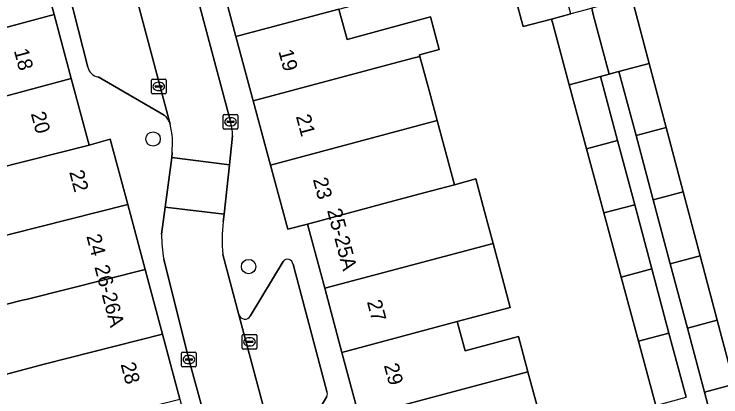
# Model space of a CAD drawing. Extents: x 162542 to 163147, y 380779 to 381521.
# Drawn here: x 162921.91 to 162969.92, y 381008.74 to 381034.74 of the extents above; entities that cross this region are included whole.
import ezdxf

# ---------------------------------------------------------------- set-up
doc = ezdxf.new("R2010")
doc.units = 0
for name, color, linetype in [('IMGEO_Boom', 7, 'Continuous'), ('IMGEO_Erf', 7, 'Continuous'), ('IMGEO_Kolk', 7, 'Continuous'), ('IMGEO_Pand', 7, 'Continuous'), ('IMGEO_Pand_nummerreeks', 7, 'Continuous'), ('IMGEO_Parkeervlak_open', 7, 'Continuous'), ('IMGEO_Rijbaan_lokaal_open', 7, 'Continuous'), ('IMGEO_Voetpad_open', 7, 'Continuous')]:
    doc.layers.add(name, color=color, linetype=linetype)

msp = doc.modelspace()

# ---------------------------------------------------------------- linework, layer by layer
at = {"layer": 'IMGEO_Boom'}
for centre in [(162931.348, 381026.255), (162937.837, 381017.59)]:
    msp.add_circle(centre, 0.489, dxfattribs=at)
at = {"layer": 'IMGEO_Erf'}
for points in [[(162965.501, 381008.163), (162964.324, 381012.519), (162963.148, 381016.873), (162961.971, 381021.228), (162960.795, 381025.583), (162959.62, 381029.933), (162958.518, 381034.014), (162958.412, 381034.405), (162956.483, 381033.893), (162956.372, 381034.312), (162955.361, 381038.136)], [(162963.988, 381035.424), (162965.053, 381031.394), (162966.204, 381027.036), (162967.356, 381022.675), (162968.508, 381018.312), (162969.66, 381013.952), (162970.812, 381009.59)], [(162943.972, 381035.083), (162944.526, 381033.023), (162948.262, 381034.028), (162950.183, 381034.545), (162950.778, 381032.332), (162949.445, 381031.973), (162949.473, 381031.868), (162950.097, 381029.549), (162950.648, 381027.502), (162951.277, 381025.164), (162951.819, 381023.15), (162953.267, 381023.538), (162953.86, 381021.331), (162954.443, 381019.162), (162955.06, 381016.869), (162955.613, 381014.814), (162952.016, 381013.849), (162952.553, 381011.855), (162956.168, 381012.828), (162956.811, 381010.439), (162957.417, 381008.186)]]:
    msp.add_lwpolyline(points, dxfattribs=at)
at = {"layer": 'IMGEO_Kolk'}
for p, q in [((162931.232, 381029.4), (162931.232, 381030.252)), ((162931.307, 381030.326), (162932.159, 381030.326)), ((162931.72, 381030.106), (162931.745, 381030.106)), ((162932.233, 381030.252), (162932.233, 381029.4)), ((162931.491, 381029.82), (162931.491, 381029.832)), ((162931.929, 381029.783), (162931.531, 381029.783)), ((162931.534, 381029.869), (162931.932, 381029.869)), ((162931.743, 381029.546), (162931.718, 381029.546)), ((162931.975, 381029.832), (162931.975, 381029.82)), ((162932.159, 381029.326), (162931.307, 381029.326)), ((162936.109, 381026.995), (162936.109, 381027.847)), ((162936.184, 381027.921), (162937.036, 381027.921)), ((162936.597, 381027.701), (162936.622, 381027.701)), ((162937.11, 381027.847), (162937.11, 381026.995)), ((162936.368, 381027.415), (162936.368, 381027.427)), ((162936.806, 381027.378), (162936.408, 381027.378)), ((162936.411, 381027.464), (162936.809, 381027.464)), ((162936.62, 381027.141), (162936.595, 381027.141)), ((162936.852, 381027.427), (162936.852, 381027.415)), ((162937.036, 381026.921), (162936.184, 381026.921)), ((162937.395, 381012.052), (162937.395, 381012.904)), ((162937.47, 381012.978), (162938.322, 381012.978)), ((162937.883, 381012.758), (162937.908, 381012.758)), ((162938.396, 381012.904), (162938.396, 381012.052)), ((162937.654, 381012.472), (162937.654, 381012.484)), ((162938.092, 381012.435), (162937.694, 381012.435)), ((162937.697, 381012.521), (162938.095, 381012.521)), ((162937.906, 381012.198), (162937.881, 381012.198)), ((162938.138, 381012.484), (162938.138, 381012.472)), ((162933.282, 381010.848), (162933.282, 381011.7)), ((162933.357, 381011.774), (162934.209, 381011.774)), ((162934.283, 381011.7), (162934.283, 381010.848)), ((162938.322, 381011.978), (162937.47, 381011.978)), ((162933.541, 381011.268), (162933.541, 381011.28)), ((162933.979, 381011.231), (162933.581, 381011.231)), ((162933.584, 381011.317), (162933.982, 381011.317)), ((162933.77, 381011.554), (162933.795, 381011.554)), ((162934.025, 381011.28), (162934.025, 381011.268)), ((162934.209, 381010.774), (162933.357, 381010.774)), ((162933.793, 381010.994), (162933.768, 381010.994))]:
    msp.add_line(p, q, dxfattribs=at)
for points in [[(162931.232, 381029.4), (162931.232, 381030.252)], [(162931.307, 381030.326), (162932.159, 381030.326)], [(162932.233, 381030.252), (162932.233, 381029.4)], [(162932.159, 381029.326), (162931.307, 381029.326)], [(162936.109, 381026.995), (162936.109, 381027.847)], [(162936.184, 381027.921), (162937.036, 381027.921)], [(162937.11, 381027.847), (162937.11, 381026.995)], [(162937.036, 381026.921), (162936.184, 381026.921)], [(162937.395, 381012.052), (162937.395, 381012.904)], [(162937.47, 381012.978), (162938.322, 381012.978)], [(162938.396, 381012.904), (162938.396, 381012.052)], [(162933.282, 381010.848), (162933.282, 381011.7)], [(162933.357, 381011.774), (162934.209, 381011.774)], [(162934.283, 381011.7), (162934.283, 381010.848)], [(162938.322, 381011.978), (162937.47, 381011.978)], [(162934.209, 381010.774), (162933.357, 381010.774)]]:
    msp.add_lwpolyline(points, dxfattribs=at)
for centre, radius, start, end in [((162931.309, 381030.25), 0.0765, 91.552, 178.448), ((162931.309, 381030.25), 0.0765, 91.552, 178.448), ((162932.157, 381030.25), 0.0765, 1.552, 88.448), ((162932.157, 381030.25), 0.0765, 1.552, 88.448), ((162931.531, 381029.829), 0.0403, 85.8775, 175.7526), ((162931.528, 381029.819), 0.0366, 178.938, 274.7102), ((162931.932, 381029.826), 0.043, 264.8664, 352.4533), ((162931.936, 381029.831), 0.0386, 1.7309, 96.639), ((162931.309, 381029.402), 0.0765, 181.552, 268.448), ((162931.309, 381029.402), 0.0765, 181.552, 268.448), ((162932.157, 381029.402), 0.0765, 271.552, 358.448), ((162932.157, 381029.402), 0.0765, 271.552, 358.448), ((162936.186, 381027.845), 0.0765, 91.552, 178.448), ((162936.186, 381027.845), 0.0765, 91.552, 178.448), ((162937.034, 381027.845), 0.0765, 1.552, 88.448), ((162937.034, 381027.845), 0.0765, 1.552, 88.448), ((162936.408, 381027.424), 0.0403, 85.8775, 175.7526), ((162936.405, 381027.414), 0.0366, 178.938, 274.7102), ((162936.809, 381027.421), 0.043, 264.8664, 352.4533), ((162936.813, 381027.426), 0.0386, 1.7309, 96.639), ((162936.186, 381026.997), 0.0765, 181.552, 268.448), ((162936.186, 381026.997), 0.0765, 181.552, 268.448), ((162937.034, 381026.997), 0.0765, 271.552, 358.448), ((162937.034, 381026.997), 0.0765, 271.552, 358.448), ((162937.472, 381012.902), 0.0765, 91.552, 178.448), ((162937.472, 381012.902), 0.0765, 91.552, 178.448), ((162938.32, 381012.902), 0.0765, 1.552, 88.448), ((162938.32, 381012.902), 0.0765, 1.552, 88.448), ((162937.694, 381012.481), 0.0403, 85.8775, 175.7526), ((162937.691, 381012.471), 0.0366, 178.938, 274.7102), ((162938.095, 381012.478), 0.043, 264.8664, 352.4533), ((162938.099, 381012.483), 0.0386, 1.7309, 96.639), ((162933.359, 381011.698), 0.0765, 91.552, 178.448), ((162933.359, 381011.698), 0.0765, 91.552, 178.448), ((162934.207, 381011.698), 0.0765, 1.552, 88.448), ((162934.207, 381011.698), 0.0765, 1.552, 88.448), ((162937.472, 381012.054), 0.0765, 181.552, 268.448), ((162937.472, 381012.054), 0.0765, 181.552, 268.448), ((162938.32, 381012.054), 0.0765, 271.552, 358.448), ((162938.32, 381012.054), 0.0765, 271.552, 358.448), ((162933.581, 381011.277), 0.0403, 85.8775, 175.7526), ((162933.578, 381011.267), 0.0366, 178.938, 274.7102), ((162933.982, 381011.274), 0.043, 264.8664, 352.4533), ((162933.986, 381011.279), 0.0386, 1.7309, 96.639), ((162933.359, 381010.85), 0.0765, 181.552, 268.448), ((162933.359, 381010.85), 0.0765, 181.552, 268.448), ((162934.207, 381010.85), 0.0765, 271.552, 358.448), ((162934.207, 381010.85), 0.0765, 271.552, 358.448)]:
    msp.add_arc(centre, radius, start, end, dxfattribs=at)
for centre, major_axis, ratio, start_param, end_param in [((162931.719, 381029.826), (-0.387, 0.002), 0.722429, 4.712389, 7.853982), ((162931.744, 381029.826), (-0.39, 0.002), 0.717154, 1.570796, 4.712389), ((162936.596, 381027.421), (-0.387, 0.002), 0.722429, 4.712389, 7.853982), ((162936.621, 381027.421), (-0.39, 0.002), 0.717154, 1.570796, 4.712389), ((162937.882, 381012.478), (-0.387, 0.002), 0.722429, 4.712389, 7.853982), ((162937.907, 381012.478), (-0.39, 0.002), 0.717154, 1.570796, 4.712389), ((162933.769, 381011.274), (-0.387, 0.002), 0.722429, 4.712389, 7.853982), ((162933.794, 381011.274), (-0.39, 0.002), 0.717154, 1.570796, 4.712389)]:
    msp.add_ellipse(centre, major_axis=major_axis, ratio=ratio, start_param=start_param, end_param=end_param, dxfattribs=at)
at = {"layer": 'IMGEO_Pand'}
for points in [[(162948.105, 381038.583), (162949.028, 381038.832), (162948.459, 381040.963), (162935.804, 381037.57), (162936.977, 381033.208), (162943.972, 381035.083), (162948.703, 381036.351)], [(162924.619, 381034.718), (162923.447, 381039.073), (162916.376, 381037.17), (162916.947, 381035.045), (162913.171, 381034.029), (162911.305, 381033.527), (162911.91, 381031.297)], [(162958.601, 381039.004), (162955.361, 381038.136), (162956.372, 381034.312), (162956.483, 381033.893), (162958.412, 381034.405), (162959.725, 381034.754), (162959.614, 381035.173)], [(162963.988, 381035.424), (162963.874, 381035.856), (162962.089, 381035.382), (162961.144, 381035.131), (162961.253, 381034.719), (162962.325, 381030.661), (162962.562, 381030.724), (162962.996, 381030.84), (162965.053, 381031.394)], [(162924.619, 381034.718), (162911.91, 381031.297), (162912.531, 381029.007), (162914.388, 381029.507), (162918.145, 381030.518), (162918.701, 381028.454), (162925.791, 381030.363)], [(162936.977, 381033.208), (162938.151, 381028.847), (162948.994, 381031.739), (162949.473, 381031.868), (162949.445, 381031.973), (162950.778, 381032.332), (162950.183, 381034.545), (162948.262, 381034.028), (162944.526, 381033.023), (162943.972, 381035.083)], [(162961.253, 381034.719), (162961.144, 381035.131), (162960.767, 381035.03), (162959.725, 381034.754), (162958.412, 381034.405), (162958.518, 381034.014), (162959.62, 381029.933), (162961.74, 381030.505), (162962.325, 381030.661)], [(162949.473, 381031.868), (162948.994, 381031.739), (162938.151, 381028.847), (162939.325, 381024.483), (162950.648, 381027.502), (162950.097, 381029.549)], [(162964.157, 381026.486), (162966.204, 381027.036), (162965.053, 381031.394), (162962.996, 381030.84)], [(162960.795, 381025.583), (162962.902, 381026.149), (162961.74, 381030.505), (162959.62, 381029.933)], [(162925.791, 381030.363), (162918.701, 381028.454), (162919.287, 381026.276), (162915.496, 381025.256), (162913.68, 381024.767), (162914.28, 381022.557), (162916.001, 381023.006), (162916.718, 381023.197), (162920.524, 381024.21), (162927.007, 381025.845)], [(162951.819, 381023.15), (162951.277, 381025.164), (162950.648, 381027.502), (162939.325, 381024.483), (162940.499, 381020.119), (162941.845, 381020.479), (162947.105, 381021.888), (162949.732, 381022.591)], [(162965.319, 381022.128), (162967.356, 381022.675), (162966.204, 381027.036), (162964.157, 381026.486)], [(162928.444, 381026.232), (162927.007, 381025.845), (162920.524, 381024.21), (162916.718, 381023.197), (162917.054, 381021.954), (162917.337, 381020.906), (162915.85, 381020.506), (162916.417, 381018.399), (162917.905, 381018.795), (162921.668, 381019.797), (162929.629, 381021.805)], [(162961.971, 381021.228), (162964.064, 381021.79), (162962.902, 381026.149), (162960.795, 381025.583)], [(162953.86, 381021.331), (162953.267, 381023.538), (162951.819, 381023.15), (162949.732, 381022.591), (162947.105, 381021.888), (162941.845, 381020.479), (162943.013, 381016.113), (162954.443, 381019.162)], [(162968.508, 381018.312), (162967.356, 381022.675), (162965.319, 381022.128), (162966.482, 381017.768)], [(162919.083, 381014.437), (162922.489, 381015.298), (162922.812, 381015.384), (162930.807, 381017.401), (162929.629, 381021.805), (162921.668, 381019.797), (162917.905, 381018.795), (162918.546, 381016.414)], [(162961.971, 381021.228), (162963.148, 381016.873), (162965.227, 381017.431), (162964.064, 381021.79)], [(162944.181, 381011.747), (162952.016, 381013.849), (162955.613, 381014.814), (162955.06, 381016.869), (162954.443, 381019.162), (162943.013, 381016.113)], [(162969.66, 381013.952), (162968.508, 381018.312), (162966.482, 381017.768), (162967.644, 381013.411)], [(162965.227, 381017.431), (162963.148, 381016.873), (162964.324, 381012.519), (162966.389, 381013.073)], [(162919.083, 381014.437), (162919.705, 381012.144), (162920.284, 381009.993), (162923.956, 381010.97), (162931.986, 381012.996), (162930.807, 381017.401), (162922.812, 381015.384), (162922.489, 381015.298)], [(162945.348, 381007.381), (162956.811, 381010.439), (162956.168, 381012.828), (162952.553, 381011.855), (162952.016, 381013.849), (162944.181, 381011.747)], [(162969.66, 381013.952), (162967.644, 381013.411), (162968.806, 381009.051), (162970.812, 381009.59)], [(162931.986, 381012.996), (162923.956, 381010.97), (162920.284, 381009.993), (162920.921, 381007.624), (162921.455, 381005.587), (162925.1, 381006.557), (162933.165, 381008.592)], [(162965.501, 381008.163), (162967.551, 381008.714), (162966.389, 381013.073), (162964.324, 381012.519)], [(162945.348, 381007.381), (162946.515, 381003.016), (162954.425, 381005.141), (162953.863, 381007.23), (162957.417, 381008.186), (162956.811, 381010.439)], [(162971.964, 381005.228), (162970.812, 381009.59), (162968.806, 381009.051), (162969.969, 381004.692)]]:
    msp.add_lwpolyline(points, close=True, dxfattribs=at)
at = {"layer": 'IMGEO_Parkeervlak_open'}
for points in [[(162932.515, 381027.26), (162928.125, 381043.772), (162924.511, 381057.363)], [(162923.627, 381044.052), (162926.923, 381031.134)], [(162927.609, 381030.486), (162932.099, 381027.877)], [(162940.177, 381017.942), (162937.953, 381014.228)], [(162943.146, 381009.11), (162941.032, 381017.142), (162940.855, 381017.741)], [(162937.182, 381014.315), (162952.035, 380958.794), (162952.371, 380957.505)], [(162940.391, 381003.994), (162941.699, 381006.285), (162943.152, 381008.763)]]:
    msp.add_lwpolyline(points, dxfattribs=at)
for centre, radius, start, end in [((162927.691, 381031.26), 0.778, 189.309, 263.9543), ((162931.391, 381026.951), 1.165, 15.3708, 52.6073), ((162940.474, 381017.7), 0.383, 6.1268, 140.8473), ((162937.587, 381014.442), 0.424, 197.4649, 329.659), ((162942.79, 381008.93), 0.399, 335.2097, 26.7715)]:
    msp.add_arc(centre, radius, start, end, dxfattribs=at)
at = {"layer": 'IMGEO_Rijbaan_lokaal_open'}
for points in [[(162936.579, 381027.531), (162928.191, 381059.033), (162927.613, 381061.151)], [(162923.92, 381058.902), (162924.292, 381057.958), (162924.511, 381057.363), (162928.125, 381043.772), (162932.515, 381027.26)], [(162932.636, 381025.342), (162932.623, 381024.991), (162936.534, 381024.494), (162936.752, 381026.471)], [(162936.109, 381020.628), (162936.167, 381021.151), (162932.175, 381021.634), (162931.928, 381019.779)], [(162937.182, 381014.315), (162936.095, 381018.42)], [(162932.068, 381018.083), (162933.706, 381011.552), (162935.911, 381003.519), (162937.085, 380999.244), (162949.301, 380953.613)], [(162952.401, 380957.391), (162952.371, 380957.505), (162952.035, 380958.794), (162937.182, 381014.315)]]:
    msp.add_lwpolyline(points, dxfattribs=at)
msp.add_lwpolyline([(162936.534, 381024.494), (162932.623, 381024.991), (162932.175, 381021.634), (162936.167, 381021.151)], close=True, dxfattribs=at)
for centre, radius, start, end in [((162932.478, 381026.318), 4.276, 2.0552, 16.4835), ((162926.972, 381025.948), 5.696, 353.8976, 13.322), ((162945.505, 381019.464), 9.467, 172.94, 186.3334), ((162940.708, 381019.65), 8.78, 179.1579, 190.28)]:
    msp.add_arc(centre, radius, start, end, dxfattribs=at)
at = {"layer": 'IMGEO_Voetpad_open'}
for points in [[(162927.613, 381061.151), (162928.191, 381059.033), (162936.579, 381027.531)], [(162926.923, 381031.134), (162923.627, 381044.052)], [(162923.447, 381039.073), (162924.619, 381034.718), (162925.791, 381030.363), (162927.007, 381025.845), (162928.444, 381026.232), (162929.629, 381021.805), (162930.807, 381017.401), (162931.986, 381012.996), (162933.165, 381008.592), (162934.344, 381004.187), (162935.428, 381000.134), (162935.464, 381000), (162936.581, 380995.826), (162937.785, 380991.327), (162938.029, 380990.415), (162939.191, 380986.073), (162940.379, 380981.636)], [(162952.671, 380980), (162951.486, 380984.429), (162950.301, 380988.859), (162949.117, 380993.289), (162948.903, 380994.089), (162947.683, 380998.651), (162947.322, 381000), (162946.515, 381003.016), (162945.348, 381007.381), (162944.181, 381011.747), (162943.013, 381016.113), (162941.845, 381020.479), (162940.499, 381020.119), (162939.325, 381024.483), (162938.151, 381028.847), (162936.977, 381033.208), (162935.804, 381037.57)], [(162932.099, 381027.877), (162927.609, 381030.486)], [(162969.969, 381004.692), (162968.806, 381009.051), (162967.644, 381013.411), (162966.482, 381017.768), (162965.319, 381022.128), (162964.157, 381026.486), (162962.996, 381030.84), (162962.562, 381030.724), (162962.325, 381030.661), (162961.74, 381030.505), (162962.902, 381026.149), (162964.064, 381021.79), (162965.227, 381017.431), (162966.389, 381013.073), (162967.551, 381008.714)], [(162936.752, 381026.471), (162936.534, 381024.494), (162936.167, 381021.151), (162936.109, 381020.628)], [(162931.928, 381019.779), (162932.175, 381021.634), (162932.623, 381024.991), (162932.636, 381025.342)], [(162936.095, 381018.42), (162937.182, 381014.315)], [(162949.301, 380953.613), (162937.085, 380999.244), (162935.911, 381003.519), (162933.706, 381011.552), (162932.068, 381018.083)], [(162937.953, 381014.228), (162940.177, 381017.942)], [(162940.855, 381017.741), (162941.032, 381017.142), (162943.146, 381009.11)], [(162943.152, 381008.763), (162941.699, 381006.285), (162940.391, 381003.994)]]:
    msp.add_lwpolyline(points, dxfattribs=at)
for centre, radius, start, end in [((162927.691, 381031.26), 0.778, 189.309, 263.9543), ((162931.391, 381026.951), 1.165, 15.3708, 52.6073), ((162932.478, 381026.318), 4.276, 2.0552, 16.4835), ((162926.972, 381025.948), 5.696, 353.8976, 13.322), ((162945.505, 381019.464), 9.467, 172.94, 186.3334), ((162940.708, 381019.65), 8.78, 179.1579, 190.28), ((162940.474, 381017.7), 0.383, 6.1268, 140.8473), ((162937.587, 381014.442), 0.424, 197.4649, 329.659), ((162942.79, 381008.93), 0.399, 335.2097, 26.7715)]:
    msp.add_arc(centre, radius, start, end, dxfattribs=at)

# ---------------------------------------------------------------- texts
at = {"layer": 'IMGEO_Pand_nummerreeks'}
for s, rotation, p in [('18', 285.0608, (162921.884, 381032.264)), ('19', 285.0598, (162939.856, 381032.208)), ('20', 285.0628, (162923.037, 381027.976)), ('21', 285.0598, (162941.044, 381027.792)), ('22', 284.9826, (162925.644, 381024.01)), ('23', 285.0571, (162942.196, 381023.508)), ('25-25A', 284.7764, (162943.16, 381021.406)), ('24', 284.9817, (162926.808, 381019.658)), ('26-26A', 284.8135, (162927.356, 381017.565)), ('27', 284.9723, (162945.866, 381015.199)), ('28', 284.9817, (162929.137, 381010.955)), ('29', 284.9723, (162947.019, 381010.884))]:
    msp.add_text(s, height=1, rotation=rotation, dxfattribs=at).set_placement(p)

doc.saveas('drawing.dxf')
